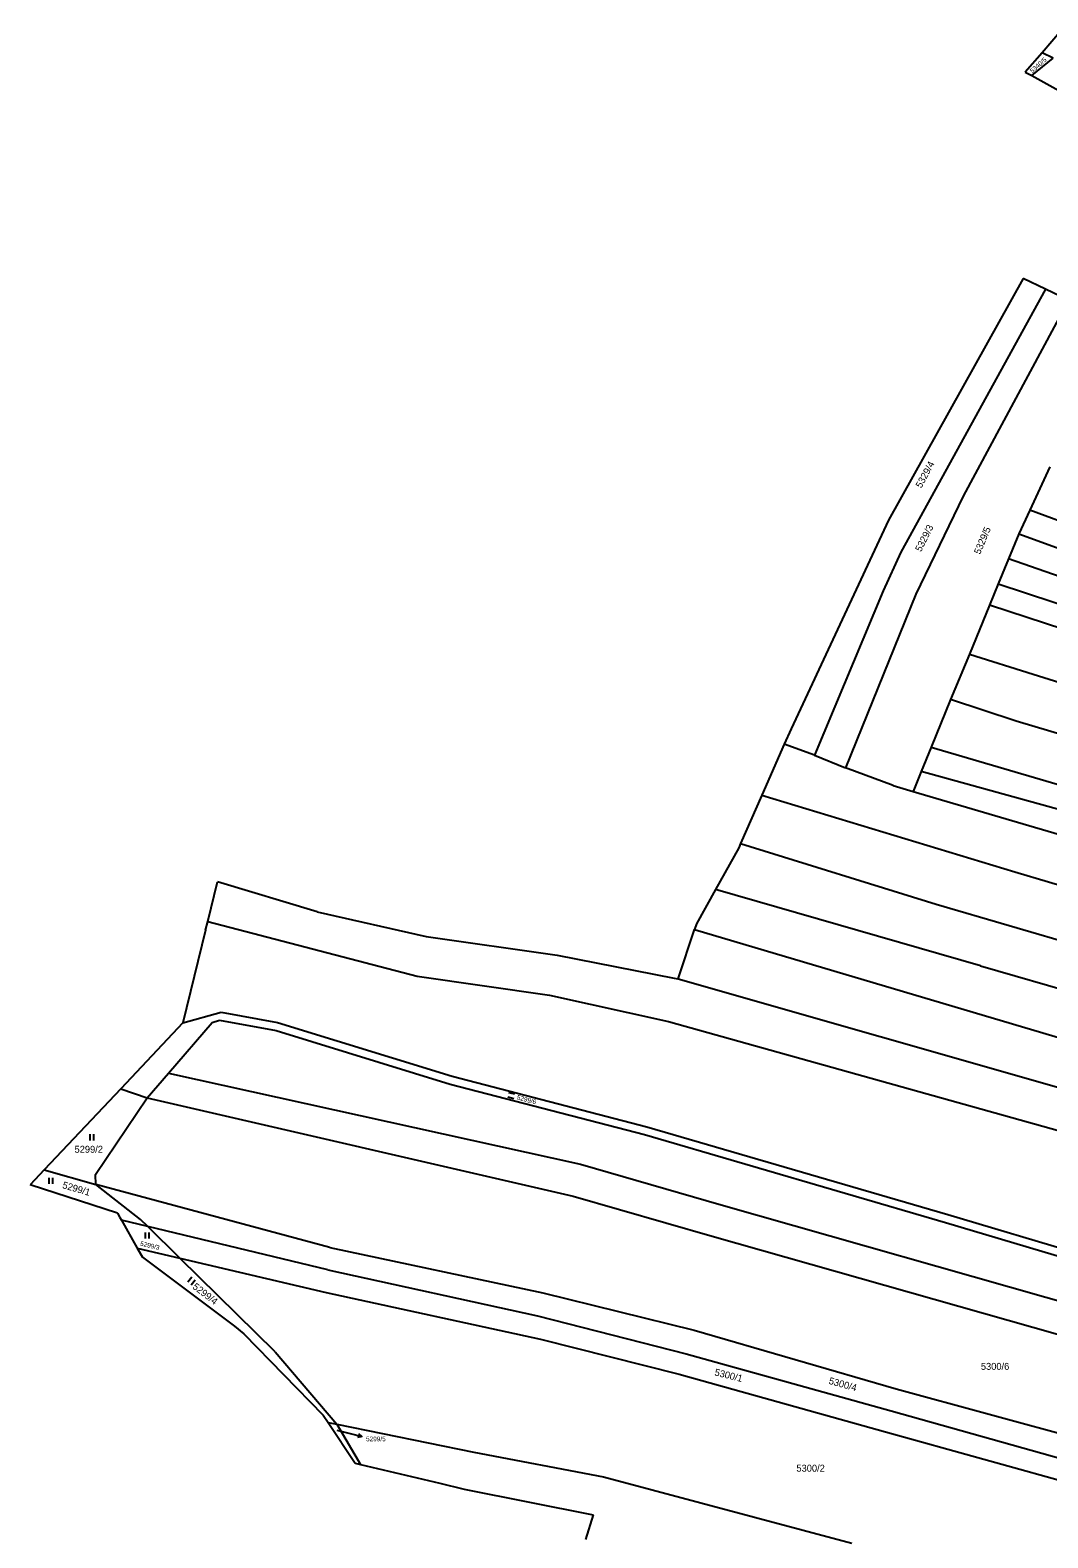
# Model space of a CAD drawing. Extents: x -593183 to -588034, y -1130415 to -1124994.
# Drawn here: x -592343.4 to -592094.3, y -1126494.9 to -1126126 of the extents above; entities that cross this region are included whole.
import ezdxf

# ---------------------------------------------------------------- set-up
doc = ezdxf.new("R2010")
doc.units = 0
for name, color, linetype in [('Vrstva 1', 7, 'Continuous'), ('Vrstva 13', 7, 'Continuous'), ('Vrstva 16', 7, 'Continuous'), ('Vrstva 18', 7, 'Continuous'), ('Vrstva 25', 7, 'Continuous')]:
    doc.layers.add(name, color=color, linetype=linetype)

msp = doc.modelspace()

# ---------------------------------------------------------------- linework, layer by layer
at = {"layer": 'Vrstva 1'}
for p, q in [((-592092.99, -1126132.84), (-592095.69, -1126131.49)), ((-592098.22, -1126137.1), (-592092.99, -1126132.84)), ((-592094.81, -1126189.34), (-592130.25, -1126253.67)), ((-592089.2, -1126192.01), (-592115, -1126239.97)), ((-592093.8, -1126232.84), (-592098.7, -1126243.43)), ((-592115, -1126239.97), (-592126.55, -1126263.94)), ((-592098.7, -1126243.43), (-592101.39, -1126249.25)), ((-592071.72, -1126253.38), (-592098.7, -1126243.43)), ((-592101.39, -1126249.25), (-592103.91, -1126255.37)), ((-592101.39, -1126249.25), (-592028.74, -1126275.42)), ((-592130.25, -1126253.67), (-592134.6, -1126263.19)), ((-592103.91, -1126255.37), (-592106.42, -1126261.47)), ((-592030.03, -1126280.99), (-592103.91, -1126255.37)), ((-592106.42, -1126261.47), (-592108.57, -1126266.69)), ((-592106.42, -1126261.47), (-592066.87, -1126274.43)), ((-592134.6, -1126263.19), (-592151.41, -1126303.33)), ((-592126.55, -1126263.94), (-592143.78, -1126306.5)), ((-592108.57, -1126266.69), (-592113.48, -1126278.62)), ((-592043.9, -1126287.92), (-592108.57, -1126266.69)), ((-592113.48, -1126278.62), (-592118.06, -1126289.75)), ((-592113.48, -1126278.62), (-592097.89, -1126283.54)), ((-592097.89, -1126283.54), (-591958.78, -1126327.31)), ((-592118.06, -1126289.75), (-592122.84, -1126301.43)), ((-592102.04, -1126295.03), (-592118.06, -1126289.75)), ((-591961.48, -1126337.13), (-592102.04, -1126295.03)), ((-592151.41, -1126303.33), (-592158.78, -1126300.65)), ((-592122.84, -1126301.43), (-592125.25, -1126307.34)), ((-592122.84, -1126301.43), (-592017.18, -1126332.36)), ((-592151.41, -1126303.33), (-592143.78, -1126306.5)), ((-592132.14, -1126310.79), (-592143.78, -1126306.5)), ((-592125.25, -1126307.34), (-592127.25, -1126312.23)), ((-592088.05, -1126317.65), (-592125.25, -1126307.34)), ((-592164.27, -1126313.14), (-592102.39, -1126331.95)), ((-592132.14, -1126310.79), (-592127.25, -1126312.23)), ((-592127.25, -1126312.23), (-592038.36, -1126338.4)), ((-592169.47, -1126324.97), (-592121.62, -1126339.81)), ((-592102.39, -1126331.95), (-591962.29, -1126373.31)), ((-592110.73, -1126354.9), (-592175.6, -1126336.24)), ((-592121.62, -1126339.81), (-591966.79, -1126384.99)), ((-592299.9, -1126344.1), (-592248.66, -1126357.47)), ((-592180.72, -1126346.03), (-592072.59, -1126378.1)), ((-592248.66, -1126357.47), (-592216.27, -1126362.09)), ((-592110.73, -1126354.9), (-591970.13, -1126395.75)), ((-592184.78, -1126358.11), (-592076.86, -1126388.89)), ((-592216.27, -1126362.09), (-592187.13, -1126368.53)), ((-592306.01, -1126368.87), (-592296.64, -1126366.25)), ((-592298.82, -1126368.77), (-592297, -1126368.22)), ((-592297, -1126368.22), (-592283.19, -1126370.75)), ((-592296.64, -1126366.25), (-592282.83, -1126368.78)), ((-592187.13, -1126368.53), (-592078.98, -1126398.73)), ((-592309.5, -1126381.16), (-592298.82, -1126368.77)), ((-592283.19, -1126370.75), (-592240.55, -1126383.83)), ((-592282.83, -1126368.78), (-592240.05, -1126381.89)), ((-592314.73, -1126387.22), (-592309.5, -1126381.16)), ((-592309.5, -1126381.16), (-592208.69, -1126403.48)), ((-592240.05, -1126381.89), (-592192.41, -1126394.27)), ((-592321.16, -1126385.02), (-592314.73, -1126387.22)), ((-592240.55, -1126383.83), (-592192.98, -1126396.19)), ((-592327.36, -1126405.96), (-592314.73, -1126387.22)), ((-592314.73, -1126387.22), (-592210.49, -1126411.28)), ((-592192.41, -1126394.27), (-592118.72, -1126415.78)), ((-592192.98, -1126396.19), (-592119.29, -1126417.7)), ((-592339.92, -1126404.83), (-592327.26, -1126408.44)), ((-592208.69, -1126403.48), (-592174.22, -1126413.39)), ((-592327.26, -1126408.44), (-592327.36, -1126405.96)), ((-592270, -1126423.87), (-592327.26, -1126408.44)), ((-592316.33, -1126416.99), (-592327.26, -1126408.44)), ((-592210.49, -1126411.28), (-592176.43, -1126421.08)), ((-592174.22, -1126413.39), (-592082.16, -1126439.58)), ((-592118.72, -1126415.78), (-592025.59, -1126443.54)), ((-592314.6, -1126418.69), (-592321.03, -1126417.15)), ((-592314.6, -1126418.69), (-592316.33, -1126416.99)), ((-592270.52, -1126429.27), (-592314.6, -1126418.69)), ((-592306.73, -1126426.42), (-592314.6, -1126418.69)), ((-592119.29, -1126417.7), (-592026.16, -1126445.46)), ((-592317.17, -1126423.97), (-592306.73, -1126426.42)), ((-592270, -1126423.87), (-592217.91, -1126434.94)), ((-592176.43, -1126421.08), (-592082.99, -1126447.54)), ((-592306.73, -1126426.42), (-592270.93, -1126434.82)), ((-592283.36, -1126449.36), (-592306.73, -1126426.42)), ((-592270.52, -1126429.27), (-592219.2, -1126440.56)), ((-592270.93, -1126434.82), (-592218.43, -1126446.27)), ((-592217.91, -1126434.94), (-592180.84, -1126444.08)), ((-592219.2, -1126440.56), (-592182.8, -1126449.84)), ((-592180.84, -1126444.08), (-592131.43, -1126458.42)), ((-592283.36, -1126449.36), (-592268.34, -1126467.04)), ((-592218.43, -1126446.27), (-592184.49, -1126454.81)), ((-592182.8, -1126449.84), (-592132.59, -1126463.79)), ((-592184.49, -1126454.81), (-592134.01, -1126468.91)), ((-592131.43, -1126458.42), (-592050.06, -1126480.51)), ((-592132.59, -1126463.79), (-592052.36, -1126486.38)), ((-592270.39, -1126466.62), (-592268.34, -1126467.04)), ((-592268.34, -1126467.04), (-592234.76, -1126473.91)), ((-592268.34, -1126467.04), (-592262.48, -1126476.92)), ((-592134.01, -1126468.91), (-592054.6, -1126491.07)), ((-592234.76, -1126473.91), (-592203.06, -1126479.91)), ((-592203.06, -1126479.91), (-592142.22, -1126496.16))]:
    msp.add_line(p, q, dxfattribs=at)
at = {"layer": 'Vrstva 13'}
for p, q in [((-592090.92, -1126125.98), (-592095.69, -1126131.49)), ((-592095.69, -1126131.49), (-592099.79, -1126136.23)), ((-592099.79, -1126136.23), (-592098.22, -1126137.1)), ((-592098.22, -1126137.1), (-592057.67, -1126159.5)), ((-592100.33, -1126186.73), (-592133.31, -1126245.86)), ((-592094.81, -1126189.34), (-592100.33, -1126186.73)), ((-592089.2, -1126192.01), (-592094.81, -1126189.34)), ((-592133.31, -1126245.86), (-592157.13, -1126296.89)), ((-592157.13, -1126296.89), (-592158.78, -1126300.65)), ((-592158.78, -1126300.65), (-592164.27, -1126313.14)), ((-592164.27, -1126313.14), (-592169.47, -1126324.97)), ((-592169.93, -1126326.02), (-592175.6, -1126336.24)), ((-592169.47, -1126324.97), (-592169.93, -1126326.02)), ((-592299.9, -1126344.1), (-592297.51, -1126334.39)), ((-592273.13, -1126341.72), (-592297.51, -1126334.39)), ((-592175.6, -1126336.24), (-592180.24, -1126344.61)), ((-592273.13, -1126341.72), (-592246.46, -1126347.71)), ((-592300.42, -1126346.21), (-592306.01, -1126368.87)), ((-592300.42, -1126346.21), (-592299.9, -1126344.1)), ((-592184.78, -1126358.11), (-592180.72, -1126346.03)), ((-592180.24, -1126344.61), (-592180.72, -1126346.03)), ((-592246.46, -1126347.71), (-592214.34, -1126352.3)), ((-592214.34, -1126352.3), (-592185.76, -1126357.92)), ((-592185.76, -1126357.92), (-592184.78, -1126358.11)), ((-592306.01, -1126368.87), (-592321.16, -1126385.02)), ((-592321.16, -1126385.02), (-592339.92, -1126404.83)), ((-592339.92, -1126404.83), (-592343.37, -1126408.48)), ((-592321.99, -1126415.45), (-592343.37, -1126408.48)), ((-592321.99, -1126415.45), (-592321.38, -1126416.53)), ((-592321.38, -1126416.53), (-592321.03, -1126417.15)), ((-592321.03, -1126417.15), (-592317.17, -1126423.97)), ((-592317.17, -1126423.97), (-592315.9, -1126426.21)), ((-592315.9, -1126426.21), (-592295.01, -1126441.83)), ((-592295.01, -1126441.83), (-592293.39, -1126443.04)), ((-592293.39, -1126443.04), (-592291.09, -1126444.93)), ((-592291.09, -1126444.93), (-592271.63, -1126464.88)), ((-592271.63, -1126464.88), (-592270.39, -1126466.62)), ((-592270.39, -1126466.62), (-592263.81, -1126476.61)), ((-592263.81, -1126476.61), (-592262.48, -1126476.92)), ((-592262.48, -1126476.92), (-592243.07, -1126481.51)), ((-592243.07, -1126481.51), (-592237.11, -1126482.92)), ((-592237.11, -1126482.92), (-592205.53, -1126489.25)), ((-592205.53, -1126489.25), (-592207.4, -1126495.26))]:
    msp.add_line(p, q, dxfattribs=at)
at = {"layer": 'Vrstva 16'}
msp.add_line((-592268.32, -1126468.56), (-592265.06, -1126469.37), dxfattribs=at)
at = {"layer": 'Vrstva 25'}
for p, q in [((-592226.47, -1126387), (-592225.01, -1126387.34)), ((-592224.77, -1126386.34), (-592226.24, -1126386.01)), ((-592328.79, -1126396.14), (-592328.79, -1126397.64)), ((-592327.77, -1126397.64), (-592327.77, -1126396.14)), ((-592338.81, -1126406.75), (-592338.81, -1126408.25)), ((-592337.79, -1126408.25), (-592337.79, -1126406.75)), ((-592315.24, -1126420.14), (-592315.24, -1126421.64)), ((-592314.22, -1126421.64), (-592314.22, -1126420.14)), ((-592303.82, -1126431.12), (-592304.74, -1126432.31)), ((-592303.93, -1126432.93), (-592303.01, -1126431.74)), ((-592265.06, -1126469.37), (-592262.15, -1126470.1))]:
    msp.add_line(p, q, dxfattribs=at)
msp.add_lwpolyline([(-592263, -1126469.37), (-592262.15, -1126470.1), (-592263.24, -1126470.34)], dxfattribs=at)

# ---------------------------------------------------------------- texts
at = {"layer": 'Vrstva 16'}
msp.add_text('5299/5', height=1.14, dxfattribs=at).set_placement((-592261.15, -1126471.24))
at = {"layer": 'Vrstva 18'}
for s, height, rotation, p in [('5340/5', 1.14, 41.177, (-592098.07, -1126136.57)), ('5329/4', 1.7, 61.5438, (-592125.25, -1126238.16)), ('5329/3', 1.7, 63.4548, (-592125.32, -1126253.74)), ('5329/5', 1.7, 67.1759, (-592110.87, -1126254.38)), ('5299/6', 1.14, 345.0125, (-592224.32, -1126387.56)), ('5299/1', 1.7, 343.7025, (-592335.61, -1126409.27)), ('5299/3', 1.14, 346.7989, (-592316.53, -1126423.35)), ('5299/4', 1.7, 322.4378, (-592303.78, -1126433.72)), ('5300/1', 1.7, 346.2225, (-592175.97, -1126455.1)), ('5300/4', 1.7, 344.4759, (-592148.02, -1126457.17))]:
    msp.add_text(s, height=height, rotation=rotation, dxfattribs=at).set_placement(p)
for s, height, p in [('5299/2', 1.7, (-592332.5, -1126400.65)), ('5300/6', 1.7, (-592110.66, -1126453.76)), ('5299/5', 0.1, (-592268.32, -1126468.56)), ('5300/2', 1.7, (-592155.81, -1126478.68))]:
    msp.add_text(s, height=height, dxfattribs=at).set_placement(p)

doc.saveas('drawing.dxf')
